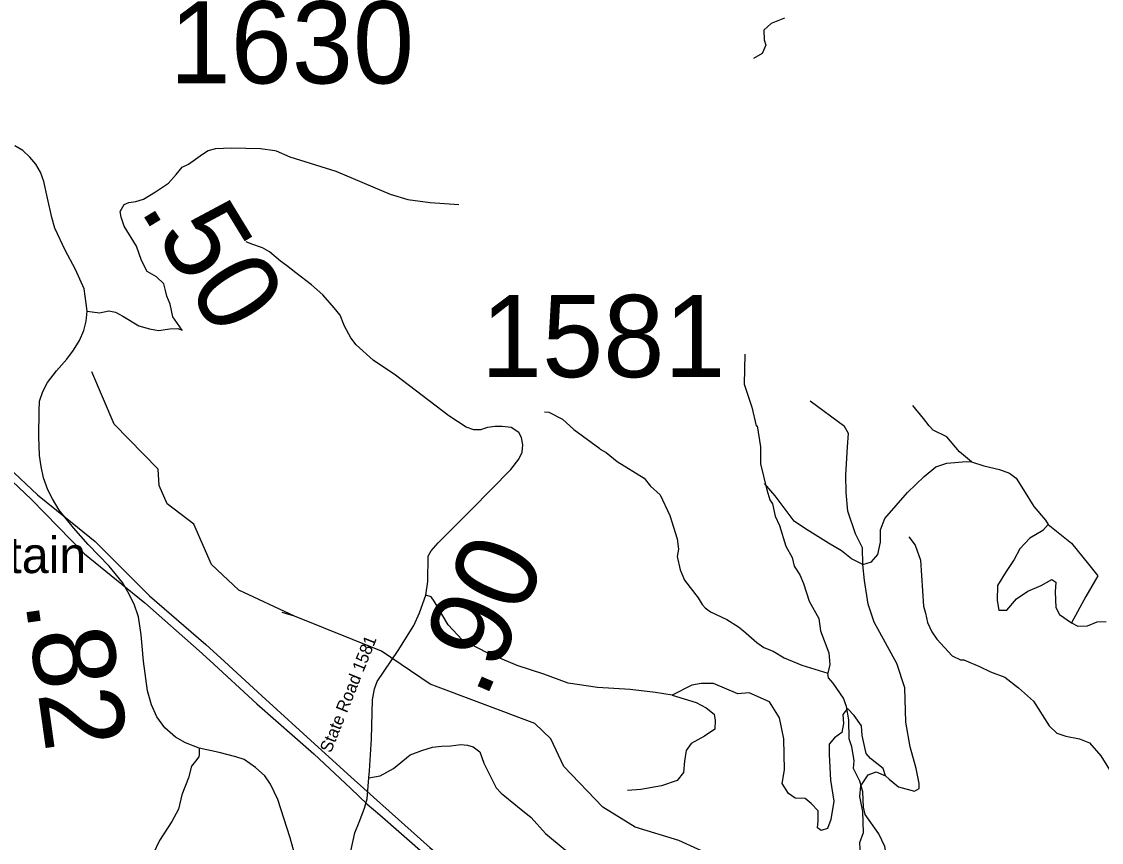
# Model space of a CAD drawing. Extents: x 1248089 to 1457196, y 820910 to 988753.
# Drawn here: x 1305699 to 1312268, y 937322 to 942316 of the extents above; entities that cross this region are included whole.
import ezdxf

# ---------------------------------------------------------------- set-up
doc = ezdxf.new("R2010")
doc.units = 0
for name, color, linetype in [('Exist Geographical Mountain Summit Label', 7, 'Continuous'), ('Exist Hydrographic Creek Single Shore', 7, 'Continuous'), ('Exist Hydrographic Misc Water Feature', 7, 'Continuous'), ('Exist Road Non-System Type 51', 7, 'Continuous'), ('Exist Road Primary NC Attributed', 7, 'Continuous'), ('Exist Road Secondary Type 51 Attributed', 7, 'Continuous'), ('Exist Road Secondary Type 51 Label', 7, 'Continuous'), ('Exist Utilities Electrical Transmission Line', 7, 'Continuous'), ('Prop CMT Slope Fill', 7, 'Continuous'), ('Prop GRAU CAT1 Cell', 7, 'Continuous'), ('Prop Lane Lines', 7, 'Continuous')]:
    doc.layers.add(name, color=color, linetype=linetype)

msp = doc.modelspace()

# ---------------------------------------------------------------- linework, layer by layer
at = {"layer": 'Exist Hydrographic Creek Single Shore'}
for points in [[(1307358.9, 938699.2), (1307021.3, 938856.1), (1306854.6, 939013.1), (1306746.7, 939258.5), (1306584.2, 939381.1), (1306536.1, 939493.7), (1306530.2, 939592.3), (1306262.2, 939866.8), (1306127.1, 940184.7)], [(1310809.3, 937106.7), (1310677.2, 937178.2), (1310552.3, 937197.2), (1310043.2, 937174.6), (1309697.3, 937332.5), (1309432.3, 937413.3), (1309234.3, 937535.4), (1308998.3, 937783.1), (1308919.2, 937952.2), (1308821.2, 938046), (1308184.2, 938285.3), (1307889.1, 938484.9), (1307358.9, 938699.2), (1307283.5, 938720.5)]]:
    msp.add_lwpolyline(points, dxfattribs=at)
at = {"layer": 'Exist Hydrographic Misc Water Feature'}
for points in [[(1310098.1, 940292.8), (1310093.9, 940109.1), (1310140.6, 939969.5), (1310168, 939857.3), (1310173.9, 939857.1), (1310193, 939727.9), (1310194.6, 939624.5), (1310232.9, 939466.9), (1310251.5, 939406.6), (1310267, 939382.5), (1310283.2, 939305.9), (1310309.9, 939249.5), (1310347.1, 939124), (1310387.5, 939055.1), (1310398.4, 939003.2), (1310433.1, 938950), (1310456, 938897.8), (1310489.4, 938790.4), (1310549, 938683.4), (1310559.2, 938609.3), (1310610.2, 938475.4), (1310616.5, 938403.8), (1310603.3, 938351.5)], [(1308879, 939941.4), (1308907, 939939.9), (1308990, 939896.5), (1309058.6, 939834.3), (1309216.1, 939718.8), (1309218, 939714.6), (1309255.5, 939694.2), (1309322.2, 939640.3), (1309486.1, 939538.6), (1309524.9, 939489.3), (1309583.8, 939436.4), (1309642.9, 939310.5), (1309687.6, 939169.3), (1309694.1, 939105.1), (1309687.1, 939061.8), (1309705.3, 938981), (1309731.8, 938916.4), (1309815.3, 938810.5), (1309838.5, 938769.8), (1309858, 938749.7), (1309889.4, 938724.5), (1309988.5, 938678.2), (1310059.4, 938632.4), (1310091, 938609.7), (1310171.3, 938538.3), (1310214.6, 938507), (1310270.2, 938485.4), (1310337.3, 938443.9), (1310444.3, 938399.9), (1310603.3, 938351.5)], [(1311097, 939181.3), (1311135.7, 939129.6), (1311167.7, 939039.5), (1311185.1, 938758.4), (1311198.2, 938716.3), (1311208.9, 938660.3), (1311235.6, 938603.1), (1311266.5, 938558.2), (1311360.3, 938456.2), (1311409.8, 938433), (1311429.8, 938432.6), (1311527, 938392.1), (1311592.2, 938360.4), (1311679.5, 938326.7), (1311764.1, 938262.6), (1311854.2, 938180.4), (1311948.9, 938029.9), (1311995.7, 937985.5), (1312051.4, 937968), (1312135, 937951.5), (1312194.6, 937926.5), (1312264.7, 937848.7), (1312336.2, 937730.8)], [(1311034.1, 936910.7), (1311034.7, 936938.6), (1311011.6, 937059.7), (1310966.9, 937204.2), (1310951.1, 937297.3), (1310912.8, 937373.6), (1310831.4, 937491.7), (1310820.5, 937536.3), (1310816.7, 937629.9), (1310798.2, 937695.1), (1310759.9, 937771.4), (1310763, 937819.8), (1310749, 937903.8), (1310734.1, 937952.5), (1310730.7, 938068.2), (1310716.7, 938149), (1310697.8, 938199.5), (1310635.9, 938290.9), (1310606.6, 938323.5), (1310603.3, 938351.5)]]:
    msp.add_lwpolyline(points, dxfattribs=at)
at = {"layer": 'Exist Road Non-System Type 51'}
for points in [[(1310340.1, 942336.3), (1310258.8, 942303.8), (1310213.2, 942264.7), (1310216.5, 942206.1), (1310226.2, 942173.5), (1310203.5, 942121.4), (1310151.4, 942092.1)], [(1307331.4, 941492.8), (1307611.4, 941406.2), (1307941.4, 941265.8), (1308048.7, 941232.8), (1308184.8, 941216.3), (1308358.1, 941203.9)], [(1307658.8, 940472.8), (1307636.1, 940529.1), (1307599.6, 940574.1), (1307532.2, 940652.8), (1307462, 940714.6), (1307366.5, 940787.7), (1307310.3, 940832.7), (1307273.8, 940858), (1307206.4, 940914.2), (1307164.3, 940939.5), (1307099.7, 940962), (1307066, 940976)], [(1310816.9, 939012.8), (1310813.6, 939114.2), (1310771.1, 939199.3), (1310725.3, 939336.7), (1310715.5, 939451.1), (1310712.3, 939555.8), (1310722.1, 939729.2), (1310728.6, 939809.7), (1310705.8, 939852.2), (1310496.6, 940006)], [(1311476.8, 939637.8), (1311405.2, 939698.5), (1311326.8, 939790.1), (1311245.1, 939829.3), (1311218.9, 939855.5), (1311186.2, 939901.3), (1311120.9, 939979.8)], [(1310816.9, 939012.8), (1310869.2, 939027.9), (1310908.4, 939073.7), (1310924.8, 939149), (1310924.8, 939224.2), (1310950.9, 939292.9), (1311088.2, 939449.9), (1311189.5, 939548), (1311261.4, 939606.9), (1311326.8, 939629.8), (1311447.7, 939639.6), (1311476.8, 939637.8)], [(1311476.8, 939637.8), (1311552.3, 939613.5), (1311647.1, 939590.6), (1311709.2, 939567.7), (1311748.4, 939538.2), (1311794.2, 939466.3), (1311856.3, 939364.9), (1311928.2, 939283.1), (1311944.6, 939256.9), (1312085.1, 939142.4), (1312189.7, 939014.9), (1312245.3, 938942.9), (1312173.4, 938818.6), (1312085.1, 938658.3)], [(1310816.9, 939012.8), (1310748.2, 939047.6), (1310686.1, 939096.6), (1310607.7, 939142.4), (1310460.6, 939234), (1310398.5, 939276.5), (1310349.5, 939342), (1310284.1, 939430.3), (1310218.7, 939505.5)], [(1311944.6, 939256.9), (1311911, 939219.1), (1311832.5, 939173.3), (1311770.4, 939107.9), (1311737.7, 939042.5), (1311688.7, 938970.5), (1311636.4, 938885.5), (1311633.1, 938793.9), (1311642.9, 938735), (1311692, 938735), (1311750.8, 938803.7), (1311819.4, 938849.5), (1311901.2, 938885.5), (1311966.5, 938921.4), (1311989.4, 938905.1), (1311986.1, 938846.2), (1311989.4, 938751.4), (1312012.3, 938708.8), (1312085.1, 938658.3)], [(1310807, 937158.7), (1310797.1, 937320), (1310819.9, 937382.2), (1310816.7, 937509.7), (1310797.1, 937601.3), (1310803.6, 937666.8), (1310849.4, 937732.2), (1310898.4, 937751.8), (1310954.2, 937727.6), (1310976.8, 937706), (1311032.4, 937660.2), (1311130.5, 937634), (1311159.9, 937650.4), (1311159.9, 937679.8), (1311140.3, 937771.4), (1311104.3, 937902.3), (1311078.2, 938052.7), (1311071.6, 938262.1), (1311022.6, 938409.3), (1310885.3, 938661.1), (1310849.5, 938770.8), (1310826.7, 938914.7), (1310816.9, 939012.8)], [(1309655.7, 938217.8), (1309555.9, 938234.4), (1309401.9, 938251.5), (1309203, 938264.4), (1309023.3, 938290.1), (1308875.7, 938345.7), (1308713.1, 938397.1), (1308531.2, 938474.2), (1308379.4, 938553.4), (1308293.8, 938645.4), (1308208.2, 938788.9), (1308189.7, 938816), (1308158.2, 938826.3)], [(1312085.1, 938658.3), (1312123.4, 938636.9), (1312182.3, 938640.1), (1312241.1, 938663), (1312296.7, 938666.3)], [(1310954.2, 937727.6), (1310939.3, 937770.4), (1310862.2, 937832.5), (1310836.6, 937862.5), (1310823.7, 937918.1), (1310813, 937971.6), (1310808.8, 938031.6), (1310763.8, 938093.7), (1310723.2, 938136.5), (1310695.4, 938100.1), (1310699.7, 938044.4), (1310689, 937990.9), (1310644, 937958.8), (1310612, 937920.3), (1310612, 937856), (1310620.5, 937699.8), (1310639.8, 937573.5), (1310622.7, 937460), (1310601.3, 937406.5), (1310562.8, 937393.6), (1310541.4, 937410.8), (1310545.6, 937453.6), (1310545.6, 937513.5), (1310502.9, 937558.5), (1310466.5, 937588.4), (1310404.5, 937590.6), (1310363.8, 937618.4), (1310325.3, 937680.5), (1310340.3, 937764), (1310336, 937952.4), (1310310.3, 938078.7), (1310248.3, 938177.2), (1310124.2, 938230.7), (1310055.8, 938226.4), (1309908.2, 938288.5), (1309833.3, 938288.5), (1309775.5, 938277.8), (1309655.7, 938217.8)], [(1309655.7, 938217.8), (1309803.3, 938172.9), (1309863.2, 938140.8), (1309912.4, 938102.2), (1309918.8, 938063.7), (1309916.7, 938010.2), (1309852.5, 937967.4), (1309771.2, 937922.4), (1309741.3, 937881.7), (1309730.6, 937815.4), (1309726.3, 937746.9), (1309687.8, 937697.6), (1309591.5, 937665.5), (1309465.3, 937644.1), (1309384, 937637.7)], [(1307812.1, 937715.1), (1307879.8, 937727.4), (1307962, 937770.6), (1308062.6, 937854.9), (1308134.5, 937881.6), (1308198.2, 937900.1), (1308253.7, 937906.2), (1308311.2, 937908.3), (1308370.7, 937916.5), (1308411.8, 937912.4), (1308446.7, 937902.1), (1308485.7, 937873.4), (1308510.4, 937803.5), (1308586.4, 937653.4), (1308617.2, 937620.5), (1308715.8, 937540.4), (1308797.9, 937472.6), (1308886.2, 937376), (1309005.4, 937277.3), (1309136.3, 937194)], [(1306779.8, 937895.3), (1306779.6, 937855.6), (1306776.8, 937841.5), (1306757.2, 937816.2), (1306731.9, 937785.3), (1306715, 937715.1), (1306672.9, 937611.1), (1306653.2, 937523.9), (1306613.9, 937448.1), (1306538.1, 937332.8), (1306498.8, 937251.3)]]:
    msp.add_lwpolyline(points, dxfattribs=at)
at = {"layer": 'Exist Road Primary NC Attributed'}
for points in [[(1306097.5, 940554.9), (1306091.9, 940601.1), (1306079.3, 940689.2), (1306026.2, 940808.2), (1305963.3, 940924.4), (1305902.1, 941059.2), (1305884, 941125), (1305856, 941241.2), (1305833.6, 941343.3), (1305814, 941400.7), (1305786.3, 941447.6), (1305749.9, 941491), (1305706.6, 941531.6), (1305657.6, 941561)], [(1307385.5, 937159.1), (1307332.2, 937348.9), (1307258.6, 937582.5), (1307213.8, 937675.8), (1307177.8, 937725.9), (1307122.9, 937777.7), (1307052.4, 937826.3), (1307002.3, 937842), (1306900.5, 937868.6), (1306779.8, 937895.3), (1306696.8, 937926.6), (1306635.7, 937961.1), (1306570.2, 938018.3), (1306521.6, 938085.7), (1306488.7, 938157.8), (1306465.2, 938244.1), (1306440.2, 938423.8), (1306426.1, 938583.7), (1306410.4, 938695.1), (1306383.8, 938771.9), (1306346.2, 938845.6), (1306313.5, 938902.9), (1306232, 939001.7), (1306105.1, 939133.4), (1306015.8, 939235.3), (1305927, 939342.4), (1305887.9, 939411.4), (1305858.1, 939466.3), (1305833, 939539.9), (1305817.4, 939608.9), (1305808, 939676.4), (1305804.2, 939791.4), (1305805.8, 939946.7), (1305808.9, 940006.2), (1305829.3, 940064.3), (1305855.9, 940120.7), (1305912.3, 940191.2), (1305973.4, 940261.8), (1306015.7, 940316.7), (1306051.7, 940376.3), (1306076.8, 940437.4), (1306092.5, 940492.3), (1306097.5, 940554.9)]]:
    msp.add_lwpolyline(points, dxfattribs=at)
at = {"layer": 'Exist Road Secondary Type 51 Attributed'}
for points in [[(1306097.5, 940554.9), (1306172.2, 940544.1), (1306230.8, 940556.6), (1306270.6, 940548.3), (1306314.6, 940523.1), (1306413, 940464.4), (1306478, 940445.6), (1306532.4, 940437.2), (1306601.5, 940445.6), (1306649.7, 940447.6), (1306676.9, 940439.3), (1306662.3, 940458.1), (1306618.3, 940518.9), (1306603.6, 940596.5), (1306582.7, 940644.7), (1306574.3, 940680.3), (1306563.8, 940720.1), (1306519.9, 940762.1), (1306463.3, 940795.6), (1306427.7, 940862.7), (1306398.4, 940948.6), (1306323, 941072.3), (1306304.1, 941126.8), (1306297.9, 941160.3), (1306323, 941202.2), (1306352.3, 941216), (1306394.2, 941222.3), (1306440.2, 941234.9), (1306513.5, 941281), (1306593.1, 941333.4), (1306639.2, 941385.8), (1306676.9, 941429.8), (1306714.6, 941448.7), (1306800.5, 941509.4), (1306834, 941532.5), (1306880.1, 941543), (1306974.3, 941547.2), (1307062.3, 941545.1), (1307152.3, 941543), (1307240.3, 941532.5), (1307247.1, 941529.4), (1307331.4, 941492.8)], [(1307702.4, 937267.9), (1307725.4, 937379.7), (1307752.5, 937443.8), (1307785.9, 937530.3), (1307800.7, 937586.2), (1307812.1, 937715.1), (1307815.5, 937757.1), (1307826.9, 937951.4), (1307833.5, 938188.1), (1307846.6, 938255.4), (1307863, 938301.5), (1307989.5, 938488.8), (1308084.3, 938640.6), (1308118.8, 938717.9), (1308158.2, 938826.3), (1308169.7, 938908.5), (1308173, 939063), (1308191, 939096.6), (1308233.7, 939144.3), (1308437.4, 939349.7), (1308674.9, 939590.5), (1308724.2, 939653), (1308743.9, 939695.7), (1308748.8, 939740.1), (1308740.6, 939784.5), (1308724.2, 939815.7), (1308678.2, 939845.3), (1308622.4, 939851.9), (1308579.7, 939851.9), (1308533.7, 939845.3), (1308491, 939832.1), (1308449.9, 939832.1), (1308404, 939848.6), (1308298.9, 939917.6), (1307974.2, 940164.9), (1307837.9, 940256.9), (1307734.8, 940349.9), (1307702, 940392.6), (1307662.6, 940463.3), (1307658.8, 940472.8)]]:
    msp.add_lwpolyline(points, dxfattribs=at)
at = {"layer": 'Exist Utilities Electrical Transmission Line'}
for points in [[(1304807.8, 940267.2), (1304826, 940254.4), (1305090.2, 940085.9), (1305270.3, 939917.6), (1305441, 939769.5), (1305795.6, 939437.2), (1305964, 939301)], [(1304793.2, 940223.8), (1305057.1, 940044.8), (1305408.4, 939738.3), (1305758.8, 939407.9), (1306081.4, 939078.2), (1306341.1, 938867.2)], [(1305964, 939301), (1306147.2, 939152.8), (1306477.8, 938822.7), (1306819.3, 938526.7), (1306934.2, 938421.5)], [(1306341.1, 938867.2), (1306448.9, 938779.5), (1306780.2, 938487.4), (1306844.8, 938428.1)], [(1306844.8, 938428.1), (1307131, 938165.2), (1307476.1, 937860.9), (1307701.5, 937649)], [(1306934.2, 938421.5), (1307160.2, 938214.4), (1307503.2, 937900.4), (1307702.5, 937720.5)], [(1307702.5, 937720.5), (1307840.3, 937596.2), (1307934.3, 937512.3)], [(1307701.5, 937649), (1307801.2, 937555.2), (1307877.9, 937488.5)], [(1307934.3, 937512.3), (1308183.4, 937289.9), (1308532.4, 936981.7), (1308867.4, 936671.6), (1309212.7, 936363.3), (1309549.7, 936055.3), (1309896.9, 935753), (1310231.8, 935437.1), (1310443.9, 935244)], [(1307877.9, 937488.5), (1308158.2, 937244.6), (1308493.5, 936936.5), (1308824.6, 936630.7), (1309177.6, 936320.2), (1309514.7, 936016), (1309850.3, 935724.1), (1310199.1, 935405.7), (1310459, 935175.2)]]:
    msp.add_lwpolyline(points, dxfattribs=at)

# ---------------------------------------------------------------- texts
at = {"layer": 'Exist Geographical Mountain Summit Label'}
msp.add_text('Meditation Mountain', height=220, dxfattribs=at).set_placement((1303443.5, 938960.3))
at = {"layer": 'Exist Road Secondary Type 51 Label'}
msp.add_text('State Road 1581', height=75, rotation=68.14114, dxfattribs=at).set_placement((1307580.1, 937861.8))
at = {"layer": 'Prop CMT Slope Fill'}
msp.add_text('.82', height=500, rotation=278.01109, dxfattribs=at).set_placement((1305720.8, 938783))
at = {"layer": 'Prop GRAU CAT1 Cell'}
for s, rotation, p in [('.50', 301.36996, (1306413.4, 941176.5)), ('.90', 66.53316, (1308520.1, 938185.6))]:
    msp.add_text(s, height=500, rotation=rotation, dxfattribs=at).set_placement(p)
at = {"layer": 'Prop Lane Lines'}
for s, p in [('1630', (1306599.2, 941939.9)), ('1581', (1308493.5, 940152.6))]:
    msp.add_text(s, height=500, dxfattribs=at).set_placement(p)

doc.saveas('drawing.dxf')
